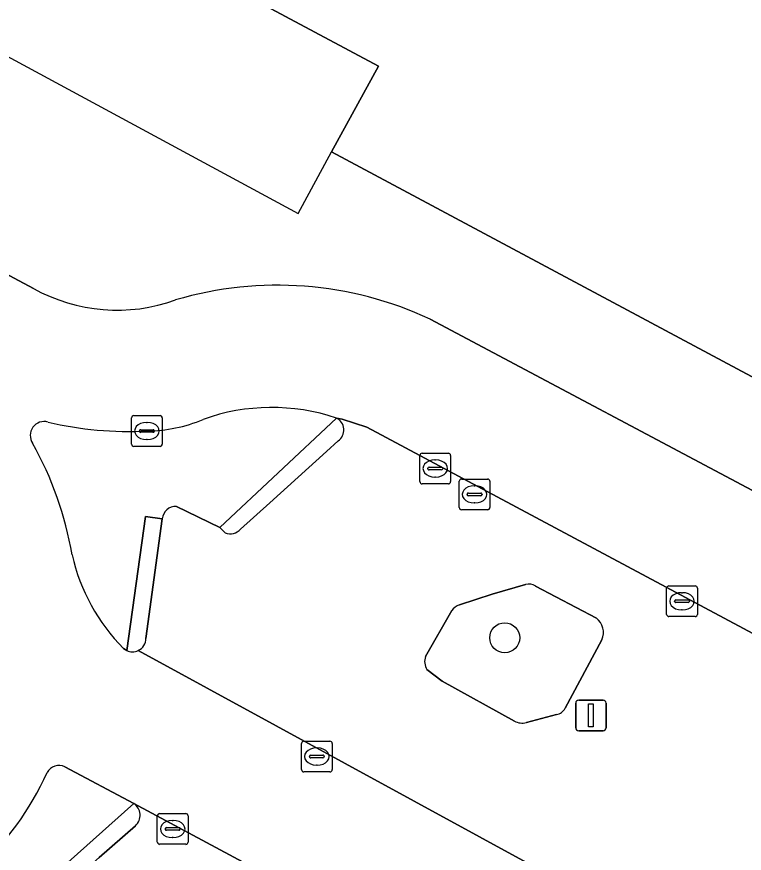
# Model space of a CAD drawing. Extents: x 159489 to 160304, y 383825 to 384531.
# Drawn here: x 160053.79 to 160077.48, y 383902.37 to 383929.62 of the extents above; entities that cross this region are included whole.
import ezdxf

# ---------------------------------------------------------------- set-up
doc = ezdxf.new("R2010")
doc.units = 0
for name, color, linetype in [('IMGEO_Boom', 7, 'Continuous'), ('IMGEO_Groenvoorziening', 7, 'Continuous'), ('IMGEO_Kolk', 7, 'Continuous'), ('IMGEO_Lichtmast', 7, 'Continuous'), ('IMGEO_Pand', 7, 'Continuous'), ('IMGEO_Pand_overbouw', 7, 'Continuous'), ('IMGEO_Parkeervlak_open', 7, 'Continuous'), ('IMGEO_Rijbaan_lokaal_open', 7, 'Continuous'), ('IMGEO_Rioolput', 7, 'Continuous'), ('IMGEO_Voetpad_open', 7, 'Continuous')]:
    doc.layers.add(name, color=color, linetype=linetype)

msp = doc.modelspace()

# ---------------------------------------------------------------- linework, layer by layer
at = {"layer": 'IMGEO_Boom'}
msp.add_circle((160069.677, 383909.388), 0.489, dxfattribs=at)
at = {"layer": 'IMGEO_Groenvoorziening'}
for points in [[(160058.985, 383913.663), (160060.401, 383912.982), (160064.197, 383916.546)], [(160057.262, 383909.041), (160057.366, 383908.972), (160057.974, 383913.343), (160058.525, 383913.266)], [(160070.35, 383911.124), (160069.269, 383910.813), (160068.201, 383910.463)], [(160072.661, 383910.024), (160070.685, 383911.069)], [(160067.95, 383910.273), (160067.101, 383908.777)], [(160071.641, 383907.096), (160072.842, 383909.326)], [(160067.146, 383908.356), (160067.639, 383907.97), (160069.995, 383906.676)], [(160070.382, 383906.625), (160071.359, 383906.888)], [(160057.595, 383903.993), (160055.357, 383905.187)], [(160049.836, 383897.066), (160057.595, 383903.993)]]:
    msp.add_lwpolyline(points, dxfattribs=at)
for centre, radius, start, end in [((160062.086, 383910.292), 6.6, 71.3452, 109.763), ((160054.68, 383915.98), 0.453, 74.1129, 213.9511), ((160057.429, 383927.497), 11.387, 256.6729, 273.0056), ((160057.997, 383920.863), 4.738, 270.3504, 293.0761), ((160044.297, 383910.148), 11.457, 9.7689, 29.1408), ((160058.954, 383913.234), 0.43, 85.8446, 175.7466), ((160061.777, 383913.503), 6.348, 192.8441, 224.6606), ((160070.456, 383910.722), 0.416, 56.567, 104.7859), ((160068.341, 383910.018), 0.467, 107.4151, 146.8343), ((160072.317, 383909.562), 0.576, 335.7595, 53.3151), ((160067.535, 383908.61), 0.465, 158.9961, 213.2061), ((160071.322, 383907.233), 0.347, 276.0669, 336.7572), ((160070.252, 383907.13), 0.522, 240.5155, 284.4698), ((160055.167, 383904.777), 0.452, 65.1489, 150.8373), ((160046.153, 383908.846), 9.439, 288.2423, 335.9374)]:
    msp.add_arc(centre, radius, start, end, dxfattribs=at)
at = {"layer": 'IMGEO_Kolk'}
for p, q in [((160057.6, 383916.625), (160058.452, 383916.625)), ((160057.525, 383915.699), (160057.525, 383916.551)), ((160058.013, 383916.405), (160058.038, 383916.405)), ((160058.526, 383916.551), (160058.526, 383915.699)), ((160057.784, 383916.119), (160057.784, 383916.131)), ((160058.222, 383916.082), (160057.824, 383916.082)), ((160057.827, 383916.168), (160058.225, 383916.168)), ((160058.268, 383916.131), (160058.268, 383916.119)), ((160058.036, 383915.845), (160058.011, 383915.845)), ((160058.452, 383915.625), (160057.6, 383915.625)), ((160066.915, 383914.477), (160066.915, 383915.329)), ((160066.99, 383915.403), (160067.842, 383915.403)), ((160067.916, 383915.329), (160067.916, 383914.477)), ((160067.217, 383914.946), (160067.615, 383914.946)), ((160067.403, 383915.183), (160067.428, 383915.183)), ((160067.174, 383914.897), (160067.174, 383914.909)), ((160067.612, 383914.86), (160067.214, 383914.86)), ((160067.658, 383914.909), (160067.658, 383914.897)), ((160067.842, 383914.403), (160066.99, 383914.403)), ((160067.426, 383914.623), (160067.401, 383914.623)), ((160074.95, 383910.152), (160074.95, 383911.004)), ((160075.025, 383911.078), (160075.877, 383911.078)), ((160075.438, 383910.858), (160075.463, 383910.858)), ((160075.951, 383911.004), (160075.951, 383910.152)), ((160075.209, 383910.572), (160075.209, 383910.584)), ((160075.252, 383910.621), (160075.65, 383910.621)), ((160075.693, 383910.584), (160075.693, 383910.572)), ((160075.647, 383910.535), (160075.249, 383910.535)), ((160075.461, 383910.298), (160075.436, 383910.298)), ((160075.877, 383910.078), (160075.025, 383910.078)), ((160058.364, 383902.734), (160058.364, 383903.586)), ((160058.439, 383903.66), (160059.291, 383903.66)), ((160059.365, 383903.586), (160059.365, 383902.734)), ((160058.852, 383903.44), (160058.877, 383903.44)), ((160058.623, 383903.154), (160058.623, 383903.166)), ((160059.061, 383903.117), (160058.663, 383903.117)), ((160058.666, 383903.203), (160059.064, 383903.203)), ((160059.107, 383903.166), (160059.107, 383903.154)), ((160058.875, 383902.88), (160058.85, 383902.88)), ((160059.291, 383902.66), (160058.439, 383902.66))]:
    msp.add_line(p, q, dxfattribs=at)
for points in [[(160057.6, 383916.625), (160058.452, 383916.625)], [(160057.525, 383915.699), (160057.525, 383916.551)], [(160058.526, 383916.551), (160058.526, 383915.699)], [(160058.452, 383915.625), (160057.6, 383915.625)], [(160066.915, 383914.477), (160066.915, 383915.329)], [(160066.99, 383915.403), (160067.842, 383915.403)], [(160067.916, 383915.329), (160067.916, 383914.477)], [(160067.842, 383914.403), (160066.99, 383914.403)], [(160074.95, 383910.152), (160074.95, 383911.004)], [(160075.025, 383911.078), (160075.877, 383911.078)], [(160075.951, 383911.004), (160075.951, 383910.152)], [(160075.877, 383910.078), (160075.025, 383910.078)], [(160058.364, 383902.734), (160058.364, 383903.586)], [(160058.439, 383903.66), (160059.291, 383903.66)], [(160059.365, 383903.586), (160059.365, 383902.734)], [(160059.291, 383902.66), (160058.439, 383902.66)]]:
    msp.add_lwpolyline(points, dxfattribs=at)
for centre, radius, start, end in [((160057.602, 383916.549), 0.0765, 91.552, 178.448), ((160057.602, 383916.549), 0.0765, 91.552, 178.448), ((160058.45, 383916.549), 0.0765, 1.552, 88.448), ((160058.45, 383916.549), 0.0765, 1.552, 88.448), ((160057.824, 383916.128), 0.0403, 85.8775, 175.7526), ((160057.821, 383916.118), 0.0366, 178.938, 274.7102), ((160058.225, 383916.125), 0.043, 264.8664, 352.4533), ((160058.229, 383916.13), 0.0386, 1.7309, 96.639), ((160057.602, 383915.701), 0.0765, 181.552, 268.448), ((160057.602, 383915.701), 0.0765, 181.552, 268.448), ((160058.45, 383915.701), 0.0765, 271.552, 358.448), ((160058.45, 383915.701), 0.0765, 271.552, 358.448), ((160066.992, 383915.327), 0.0765, 91.552, 178.448), ((160066.992, 383915.327), 0.0765, 91.552, 178.448), ((160067.84, 383915.327), 0.0765, 1.552, 88.448), ((160067.84, 383915.327), 0.0765, 1.552, 88.448), ((160067.214, 383914.906), 0.0403, 85.8775, 175.7526), ((160067.619, 383914.908), 0.0386, 1.7309, 96.639), ((160067.211, 383914.896), 0.0366, 178.938, 274.7102), ((160067.615, 383914.903), 0.043, 264.8664, 352.4533), ((160066.992, 383914.479), 0.0765, 181.552, 268.448), ((160066.992, 383914.479), 0.0765, 181.552, 268.448), ((160067.84, 383914.479), 0.0765, 271.552, 358.448), ((160067.84, 383914.479), 0.0765, 271.552, 358.448), ((160075.027, 383911.002), 0.0765, 91.552, 178.448), ((160075.027, 383911.002), 0.0765, 91.552, 178.448), ((160075.875, 383911.002), 0.0765, 1.552, 88.448), ((160075.875, 383911.002), 0.0765, 1.552, 88.448), ((160075.249, 383910.581), 0.0403, 85.8775, 175.7526), ((160075.246, 383910.571), 0.0366, 178.938, 274.7102), ((160075.65, 383910.578), 0.043, 264.8664, 352.4533), ((160075.654, 383910.583), 0.0386, 1.7309, 96.639), ((160075.027, 383910.154), 0.0765, 181.552, 268.448), ((160075.027, 383910.154), 0.0765, 181.552, 268.448), ((160075.875, 383910.154), 0.0765, 271.552, 358.448), ((160075.875, 383910.154), 0.0765, 271.552, 358.448), ((160058.441, 383903.584), 0.0765, 91.552, 178.448), ((160058.441, 383903.584), 0.0765, 91.552, 178.448), ((160059.289, 383903.584), 0.0765, 1.552, 88.448), ((160059.289, 383903.584), 0.0765, 1.552, 88.448), ((160058.663, 383903.163), 0.0403, 85.8775, 175.7526), ((160058.66, 383903.153), 0.0366, 178.938, 274.7102), ((160059.064, 383903.16), 0.043, 264.8664, 352.4533), ((160059.068, 383903.165), 0.0386, 1.7309, 96.639), ((160058.441, 383902.736), 0.0765, 181.552, 268.448), ((160058.441, 383902.736), 0.0765, 181.552, 268.448), ((160059.289, 383902.736), 0.0765, 271.552, 358.448), ((160059.289, 383902.736), 0.0765, 271.552, 358.448)]:
    msp.add_arc(centre, radius, start, end, dxfattribs=at)
for centre, major_axis, ratio, start_param, end_param in [((160058.012, 383916.125), (-0.387, 0.002), 0.722429, 4.712389, 7.853982), ((160058.037, 383916.125), (-0.39, 0.002), 0.717154, 1.570796, 4.712389), ((160067.402, 383914.903), (-0.387, 0.002), 0.722429, 4.712389, 7.853982), ((160067.427, 383914.903), (-0.39, 0.002), 0.717154, 1.570796, 4.712389), ((160075.437, 383910.578), (-0.387, 0.002), 0.722429, 4.712389, 7.853982), ((160075.462, 383910.578), (-0.39, 0.002), 0.717154, 1.570796, 4.712389), ((160058.851, 383903.16), (-0.387, 0.002), 0.722429, 4.712389, 7.853982), ((160058.876, 383903.16), (-0.39, 0.002), 0.717154, 1.570796, 4.712389)]:
    msp.add_ellipse(centre, major_axis=major_axis, ratio=ratio, start_param=start_param, end_param=end_param, dxfattribs=at)
at = {"layer": 'IMGEO_Lichtmast'}
for p, q in [((160072.088, 383907.358), (160072.878, 383907.358)), ((160072.878, 383907.358), (160072.088, 383907.358)), ((160071.988, 383906.458), (160071.988, 383907.258)), ((160071.988, 383907.258), (160071.988, 383906.458)), ((160072.978, 383907.258), (160072.978, 383906.458)), ((160072.978, 383906.458), (160072.978, 383907.258)), ((160072.878, 383906.358), (160072.088, 383906.358)), ((160072.088, 383906.358), (160072.878, 383906.358))]:
    msp.add_line(p, q, dxfattribs=at)
msp.add_lwpolyline([(160072.408, 383907.233), (160072.558, 383907.233), (160072.558, 383906.483), (160072.408, 383906.483), (160072.408, 383907.233)], dxfattribs=at)
for centre, start, end in [((160072.088, 383907.258), 90, 180), ((160072.088, 383907.258), 90, 180), ((160072.878, 383907.258), 0, 90), ((160072.878, 383907.258), 360, 90), ((160072.088, 383906.458), 180, 270), ((160072.088, 383906.458), 180, 270), ((160072.878, 383906.458), 270, 0), ((160072.878, 383906.458), 270, 0)]:
    msp.add_arc(centre, 0.1, start, end, dxfattribs=at)
at = {"layer": 'IMGEO_Pand'}
msp.add_lwpolyline([(159988.489, 383965.57), (159995.29, 383961.94), (160043.799, 383936.049), (160045.309, 383938.84), (160065.57, 383928.01), (160064.04, 383925.219), (160112.846, 383899.104), (160119.339, 383895.63), (160120.16, 383895.88), (160149.23, 383950.19), (160149, 383951.01), (160104.064, 383975.064), (160090.592, 383982.276), (160018.179, 384021.039)], dxfattribs=at)
at = {"layer": 'IMGEO_Pand_overbouw'}
msp.add_lwpolyline([(160045.309, 383938.84), (160043.799, 383936.049), (160042.761, 383934.131), (160062.952, 383923.207), (160064.04, 383925.219), (160065.57, 383928.01)], close=True, dxfattribs=at)
at = {"layer": 'IMGEO_Parkeervlak_open'}
for points in [[(160065.192, 383916.249), (160064.389, 383916.511), (160064.197, 383916.546)], [(160100.562, 383897.33), (160065.192, 383916.249)], [(160064.251, 383915.806), (160063.869, 383915.459), (160062.026, 383913.782), (160061.075, 383912.929)], [(160060.574, 383912.81), (160060.401, 383912.982), (160058.985, 383913.663)], [(160058.525, 383913.266), (160057.992, 383909.369)], [(160068.201, 383910.463), (160069.269, 383910.813), (160070.35, 383911.124)], [(160070.685, 383911.069), (160072.661, 383910.024)], [(160067.101, 383908.777), (160067.95, 383910.273)], [(160072.842, 383909.326), (160071.641, 383907.096)], [(160057.744, 383908.973), (160095.7, 383888.246)], [(160069.995, 383906.676), (160067.639, 383907.97), (160067.146, 383908.356)], [(160071.359, 383906.888), (160070.382, 383906.625)], [(160129.004, 383865.653), (160057.595, 383903.993)], [(160057.653, 383903.263), (160056.466, 383902.234), (160052.505, 383898.73), (160050.467, 383896.9)]]:
    msp.add_lwpolyline(points, dxfattribs=at)
for centre, radius, start, end in [((160064.013, 383916.161), 0.427, 303.8145, 64.5328), ((160058.954, 383913.234), 0.43, 85.8446, 175.7466), ((160060.744, 383913.21), 0.434, 247.0186, 319.7045), ((160070.456, 383910.722), 0.416, 56.567, 104.7859), ((160068.341, 383910.018), 0.467, 107.4151, 146.8343), ((160072.317, 383909.562), 0.576, 335.7595, 53.3151), ((160057.553, 383909.368), 0.439, 295.7498, 0.1355), ((160067.535, 383908.61), 0.465, 158.9961, 213.2061), ((160071.322, 383907.233), 0.347, 276.0669, 336.7572), ((160070.252, 383907.13), 0.522, 240.5155, 284.4698), ((160057.339, 383903.605), 0.465, 312.5625, 56.523)]:
    msp.add_arc(centre, radius, start, end, dxfattribs=at)
at = {"layer": 'IMGEO_Rijbaan_lokaal_open'}
for points in [[(160054.329, 383920.771), (160045.346, 383925.569)], [(160107.765, 383898.061), (160078.772, 383913.649), (160067.244, 383919.771)], [(160064.197, 383916.546), (160064.389, 383916.511), (160065.192, 383916.249), (160100.562, 383897.33), (160101.466, 383896.852), (160102.333, 383896.385)], [(160057.366, 383908.972), (160057.262, 383909.041)], [(160097.478, 383887.281), (160095.7, 383888.246), (160057.744, 383908.973)], [(160055.357, 383905.187), (160057.595, 383903.993), (160129.004, 383865.653)]]:
    msp.add_lwpolyline(points, dxfattribs=at)
for centre, radius, start, end in [((160057.057, 383925.666), 5.604, 240.8675, 289.8489), ((160062.278, 383909.139), 11.735, 64.9627, 106.4218), ((160062.086, 383910.292), 6.6, 71.3452, 109.763), ((160054.68, 383915.98), 0.453, 74.1129, 213.9511), ((160057.429, 383927.497), 11.387, 256.6729, 273.0056), ((160057.997, 383920.863), 4.738, 270.3504, 293.0761), ((160044.297, 383910.148), 11.457, 9.7689, 29.1408), ((160061.777, 383913.503), 6.348, 192.8441, 224.6606), ((160057.554, 383909.371), 0.442, 244.8054, 295.4978), ((160055.167, 383904.777), 0.452, 65.1489, 150.8373), ((160046.153, 383908.846), 9.439, 288.2423, 335.9374)]:
    msp.add_arc(centre, radius, start, end, dxfattribs=at)
at = {"layer": 'IMGEO_Rioolput'}
for p, q in [((160068.195, 383913.635), (160068.195, 383914.487)), ((160068.27, 383914.561), (160069.122, 383914.561)), ((160069.196, 383914.487), (160069.196, 383913.635)), ((160068.683, 383914.341), (160068.708, 383914.341)), ((160068.454, 383914.055), (160068.454, 383914.067)), ((160068.892, 383914.018), (160068.494, 383914.018)), ((160068.497, 383914.104), (160068.895, 383914.104)), ((160068.938, 383914.067), (160068.938, 383914.055)), ((160068.706, 383913.781), (160068.681, 383913.781)), ((160069.122, 383913.561), (160068.27, 383913.561)), ((160063.059, 383905.093), (160063.059, 383905.945)), ((160063.134, 383906.019), (160063.986, 383906.019)), ((160064.06, 383905.945), (160064.06, 383905.093)), ((160063.547, 383905.799), (160063.572, 383905.799)), ((160063.318, 383905.513), (160063.318, 383905.525)), ((160063.756, 383905.476), (160063.358, 383905.476)), ((160063.361, 383905.562), (160063.759, 383905.562)), ((160063.802, 383905.525), (160063.802, 383905.513)), ((160063.57, 383905.239), (160063.545, 383905.239)), ((160063.986, 383905.019), (160063.134, 383905.019))]:
    msp.add_line(p, q, dxfattribs=at)
for points in [[(160068.195, 383913.635), (160068.195, 383914.487)], [(160068.27, 383914.561), (160069.122, 383914.561)], [(160069.196, 383914.487), (160069.196, 383913.635)], [(160069.122, 383913.561), (160068.27, 383913.561)], [(160063.059, 383905.093), (160063.059, 383905.945)], [(160063.134, 383906.019), (160063.986, 383906.019)], [(160064.06, 383905.945), (160064.06, 383905.093)], [(160063.986, 383905.019), (160063.134, 383905.019)]]:
    msp.add_lwpolyline(points, dxfattribs=at)
for centre, radius, start, end in [((160068.272, 383914.485), 0.0765, 91.552, 178.448), ((160068.272, 383914.485), 0.0765, 91.552, 178.448), ((160069.12, 383914.485), 0.0765, 1.552, 88.448), ((160069.12, 383914.485), 0.0765, 1.552, 88.448), ((160068.494, 383914.064), 0.0403, 85.8775, 175.7526), ((160068.491, 383914.054), 0.0366, 178.938, 274.7102), ((160068.895, 383914.061), 0.043, 264.8664, 352.4533), ((160068.899, 383914.066), 0.0386, 1.7309, 96.639), ((160068.272, 383913.637), 0.0765, 181.552, 268.448), ((160068.272, 383913.637), 0.0765, 181.552, 268.448), ((160069.12, 383913.637), 0.0765, 271.552, 358.448), ((160069.12, 383913.637), 0.0765, 271.552, 358.448), ((160063.136, 383905.943), 0.0765, 91.552, 178.448), ((160063.136, 383905.943), 0.0765, 91.552, 178.448), ((160063.984, 383905.943), 0.0765, 1.552, 88.448), ((160063.984, 383905.943), 0.0765, 1.552, 88.448), ((160063.358, 383905.522), 0.0403, 85.8775, 175.7526), ((160063.355, 383905.512), 0.0366, 178.938, 274.7102), ((160063.759, 383905.519), 0.043, 264.8664, 352.4533), ((160063.763, 383905.524), 0.0386, 1.7309, 96.639), ((160063.136, 383905.095), 0.0765, 181.552, 268.448), ((160063.136, 383905.095), 0.0765, 181.552, 268.448), ((160063.984, 383905.095), 0.0765, 271.552, 358.448), ((160063.984, 383905.095), 0.0765, 271.552, 358.448)]:
    msp.add_arc(centre, radius, start, end, dxfattribs=at)
for centre, major_axis, ratio, start_param, end_param in [((160068.682, 383914.061), (-0.387, 0.002), 0.722429, 4.712389, 7.853982), ((160068.707, 383914.061), (-0.39, 0.002), 0.717154, 1.570796, 4.712389), ((160063.546, 383905.519), (-0.387, 0.002), 0.722429, 4.712389, 7.853982), ((160063.571, 383905.519), (-0.39, 0.002), 0.717154, 1.570796, 4.712389)]:
    msp.add_ellipse(centre, major_axis=major_axis, ratio=ratio, start_param=start_param, end_param=end_param, dxfattribs=at)
at = {"layer": 'IMGEO_Voetpad_open'}
for points in [[(160105.594, 383977.921), (160104.064, 383975.064), (160149, 383951.01), (160149.23, 383950.19), (160120.16, 383895.88), (160119.339, 383895.63), (160112.846, 383899.104), (160064.04, 383925.219), (160065.57, 383928.01), (160045.309, 383938.84)], [(160045.346, 383925.569), (160054.329, 383920.771)], [(160067.244, 383919.771), (160078.772, 383913.649), (160107.765, 383898.061)], [(160064.197, 383916.546), (160060.401, 383912.982), (160060.574, 383912.81)], [(160061.075, 383912.929), (160062.026, 383913.782), (160063.869, 383915.459), (160064.251, 383915.806)], [(160058.525, 383913.266), (160057.974, 383913.343), (160057.366, 383908.972)], [(160057.992, 383909.369), (160058.525, 383913.266)], [(160057.595, 383903.993), (160049.836, 383897.066)], [(160056.466, 383902.234), (160057.653, 383903.263)]]:
    msp.add_lwpolyline(points, dxfattribs=at)
for centre, radius, start, end in [((160057.057, 383925.666), 5.604, 240.8675, 289.8489), ((160062.278, 383909.139), 11.735, 64.9627, 106.4218), ((160064.013, 383916.161), 0.427, 303.8145, 64.5328), ((160060.744, 383913.21), 0.434, 247.0186, 319.7045), ((160057.553, 383909.368), 0.439, 295.7498, 0.1355), ((160057.554, 383909.371), 0.442, 244.8054, 295.4978), ((160057.339, 383903.605), 0.465, 312.5625, 56.523)]:
    msp.add_arc(centre, radius, start, end, dxfattribs=at)

doc.saveas('drawing.dxf')
